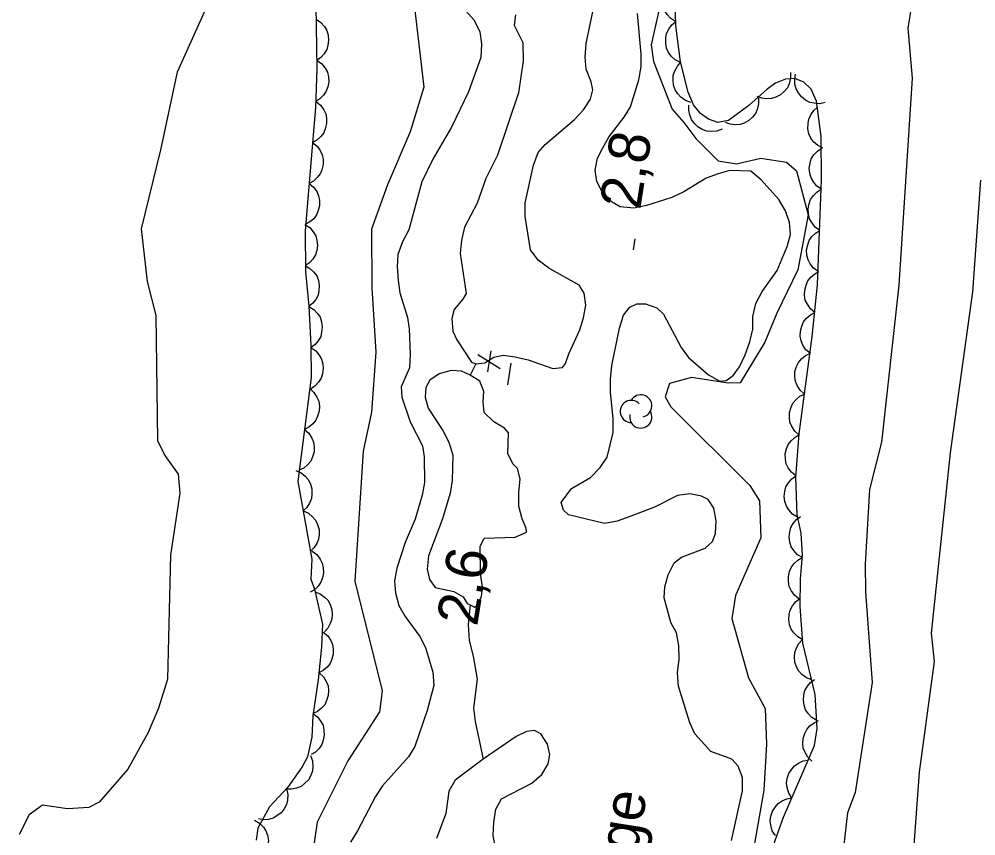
# Model space of a CAD drawing. Extents: x 282461 to 284471, y 5554090 to 5557646.
# Drawn here: x 283417.9 to 283487.6, y 5556159.8 to 5556219.4 of the extents above; entities that cross this region are included whole.
import ezdxf

# ---------------------------------------------------------------- set-up
doc = ezdxf.new("R2010")
doc.units = 0
for name, color, linetype in [('Niveau 1', 7, 'Continuous'), ('Niveau 2', 7, 'Continuous'), ('Niveau 3', 7, 'Continuous'), ('Niveau 4', 7, 'Continuous'), ('Niveau 44', 7, 'Continuous'), ('Niveau 7', 7, 'Continuous')]:
    doc.layers.add(name, color=color, linetype=linetype)

msp = doc.modelspace()

# ---------------------------------------------------------------- linework, layer by layer
at = {"layer": 'Niveau 1'}
msp.add_lwpolyline([(283490.31, 5556110.71), (283487.33, 5556110.32), (283484.48, 5556110.73), (283483.21, 5556111.49), (283481.43, 5556113.09), (283479.75, 5556115.76), (283478.95, 5556118.29), (283480.34, 5556126.28), (283480.49, 5556131.57), (283480.46, 5556133.47), (283481.07, 5556137.45), (283480.86, 5556141.78), (283481.52, 5556146.99), (283482.01, 5556149.15), (283482.75, 5556153.82), (283483.53, 5556164.48), (283484.61, 5556172.54), (283484.4, 5556174.61), (283485.77, 5556187.75), (283487.42, 5556199.5), (283487.99, 5556207.63)], dxfattribs=at)
at = {"layer": 'Niveau 2'}
for points in [[(283446.01, 5556226.05), (283447.38, 5556214.42), (283446.37, 5556211.17), (283444.73, 5556207.3), (283443.56, 5556204.07), (283443.58, 5556199.78), (283443.87, 5556195.11), (283443.56, 5556190.72), (283442.94, 5556187.89), (283442.33, 5556178.41), (283444.34, 5556170.4), (283444.13, 5556168.89), (283441.82, 5556165.32), (283439.59, 5556160.85), (283439.27, 5556158.67)], [(283483.46, 5556223.71), (283482.68, 5556218.71), (283482.98, 5556215.07), (283482.02, 5556199.98), (283480.75, 5556188.53), (283479.87, 5556185.08), (283479.55, 5556179.65), (283479.58, 5556177.6), (283480.07, 5556171.01), (283478.84, 5556162.99), (283478.27, 5556161.53), (283477.8, 5556157.49)], [(283465.21, 5556223.16), (283463.96, 5556217.5), (283464.13, 5556216.29), (283465.48, 5556212.82), (283466.34, 5556211.84), (283467.2, 5556210.67), (283468.84, 5556209.05), (283470.17, 5556208.83), (283471.96, 5556209.23), (283473.81, 5556208.96), (283474.55, 5556208.31), (283475.4, 5556205.1), (283474.65, 5556201.1), (283473.11, 5556197.93), (283472.25, 5556195.82), (283470.44, 5556192.87), (283469.59, 5556192.84), (283466.9, 5556193.26), (283465.3, 5556192.82), (283464.98, 5556191.85), (283465.38, 5556191.11), (283471.15, 5556185.38), (283471.84, 5556184.26), (283471.96, 5556181.56), (283470.11, 5556177.35), (283469.84, 5556175.68), (283471.05, 5556171.37), (283472.27, 5556169.13), (283472.37, 5556166.53), (283472.17, 5556163.16), (283470.88, 5556155.81)], [(283432.25, 5556221.91), (283429.38, 5556215.52), (283428.18, 5556209.86), (283426.77, 5556204.1), (283427.19, 5556200.25), (283427.83, 5556197.76), (283427.94, 5556188.66), (283428.48, 5556187.57), (283429.46, 5556186.21), (283429.58, 5556184.83), (283428.9, 5556180.29), (283428.67, 5556171.26), (283428.03, 5556169.15), (283427.26, 5556167.38), (283425.78, 5556164.7), (283423.69, 5556162.29), (283422.94, 5556161.91), (283421.38, 5556161.82), (283419.57, 5556162.08), (283418.58, 5556161.37), (283417.86, 5556159.93)]]:
    msp.add_lwpolyline(points, dxfattribs=at)
at = {"layer": 'Niveau 3'}
for p, q in [((283462.66, 5556202.57), (283462.78, 5556203.36)), ((283451.32, 5556194.92), (283452.95, 5556193.92)), ((283452.03, 5556193.66), (283452.28, 5556195.2)), ((283453.51, 5556192.72), (283453.75, 5556194.3))]:
    msp.add_line(p, q, dxfattribs=at)
at = {"layer": 'Niveau 4'}
for points in [[(283454.06, 5556219.7), (283453.95, 5556218.94), (283454.6, 5556217.67), (283454.61, 5556216.33), (283454.28, 5556214), (283452.75, 5556209.45), (283451.89, 5556207.76), (283451.27, 5556205.95), (283450.35, 5556204.2), (283450.12, 5556203.27), (283450.02, 5556202.28), (283450.45, 5556199.37), (283450.22, 5556198.97), (283449.59, 5556198.2), (283449.42, 5556197.56), (283449.48, 5556196.63), (283449.78, 5556196), (283450.84, 5556194.38), (283451.17, 5556194.26), (283451.83, 5556194.33), (283452.47, 5556194.74), (283453.16, 5556194.87), (283454.04, 5556194.76), (283454.97, 5556194.53), (283456.78, 5556193.91), (283457.48, 5556193.98), (283457.71, 5556194.27), (283457.94, 5556194.97), (283458.74, 5556196.72), (283459.02, 5556197.59), (283459.19, 5556198.53), (283459.06, 5556199.4), (283458.71, 5556199.98), (283456.49, 5556201.23), (283455.72, 5556201.81), (283455.14, 5556202.56), (283454.77, 5556205), (283454.76, 5556205.98), (283455.37, 5556208.72), (283455.72, 5556209.66), (283456.23, 5556210.24), (283458.37, 5556212.07), (283459.01, 5556212.77), (283459.52, 5556213.53), (283459.69, 5556214.23), (283459.57, 5556214.81), (283459.21, 5556215.74), (283459.15, 5556216.61), (283459.2, 5556217.6), (283460.15, 5556222.14)], [(283451.17, 5556194.26), (283450.75, 5556193.43)], [(283451.76, 5556192.22), (283451.46, 5556192.98), (283450.75, 5556193.43), (283450.12, 5556193.72), (283449.36, 5556193.77), (283448.49, 5556193.52), (283447.8, 5556193.05), (283447.51, 5556192.52), (283447.46, 5556191.83), (283447.7, 5556191.01), (283448.77, 5556189.4), (283449.19, 5556188.53), (283449.49, 5556187.6), (283449.45, 5556185.74), (283449.29, 5556184.81), (283448.73, 5556182.94), (283447.71, 5556180.26), (283447.61, 5556179.27), (283447.79, 5556178.52), (283448.21, 5556177.94), (283449.55, 5556177.66), (283450.25, 5556177.26), (283450.54, 5556176.79), (283450.74, 5556176.68), (283451.07, 5556176.52), (283451.3, 5556176.69), (283451.59, 5556177.28), (283451.64, 5556177.98), (283451.51, 5556178.96), (283451.49, 5556180.94), (283451.77, 5556181.53), (283454.04, 5556181.61), (283454.85, 5556181.97), (283454.84, 5556182.26), (283454.55, 5556182.95), (283454.3, 5556183.88), (283454.29, 5556184.87), (283454.39, 5556185.86), (283454.21, 5556186.61), (283453.86, 5556186.96), (283453.5, 5556187.71), (283453.54, 5556189.22), (283453.25, 5556189.57), (283452.48, 5556190.02), (283451.78, 5556190.71), (283451.71, 5556191.47), (283451.76, 5556192.22)], [(283450.74, 5556176.68), (283450.6, 5556175.25), (283450.67, 5556174.09), (283450.97, 5556172.93), (283451.27, 5556171.25), (283451, 5556169.15), (283451.12, 5556168.17), (283451.69, 5556165.43)], [(283452.6, 5556158.94), (283452.42, 5556159.87), (283452.47, 5556160.85), (283452.63, 5556161.79), (283453.03, 5556162.55), (283455.24, 5556163.67), (283455.99, 5556164.32), (283456.45, 5556165.08), (283456.56, 5556165.77), (283456.38, 5556166.53), (283455.9, 5556167.28), (283455.44, 5556167.51), (283454.86, 5556167.44), (283454.1, 5556167.09), (283451.69, 5556165.43), (283449.65, 5556163.91), (283449.19, 5556163.09), (283448.97, 5556161.46), (283448.29, 5556159.65)]]:
    msp.add_lwpolyline(points, dxfattribs=at)
at = {"layer": 'Niveau 44'}
for points in [[(283465.74, 5556219.18), (283465.39, 5556219.41), (283465.12, 5556219.72), (283464.94, 5556219.99), (283464.84, 5556220.33), (283464.8, 5556220.7), (283464.85, 5556221.08), (283464.93, 5556221.39), (283465.12, 5556221.69), (283465.36, 5556221.97), (283465.65, 5556222.18)], [(283472.51, 5556158.13), (283473.59, 5556161.2), (283475.86, 5556166.43), (283476.06, 5556167.67), (283475.92, 5556170.14), (283475.02, 5556173.89), (283474.81, 5556176.55), (283474.84, 5556178.54), (283474.98, 5556180.29), (283474.9, 5556181.91), (283474.61, 5556183.26), (283474.5, 5556185.96), (283474.74, 5556189.15), (283475.69, 5556196.25), (283476.09, 5556200), (283476.38, 5556207.67), (283476.36, 5556210.82), (283476.02, 5556213.4), (283475.63, 5556214.27), (283475.08, 5556214.79), (283474.44, 5556215.05), (283473.74, 5556215.01), (283473.03, 5556214.71), (283472.4, 5556214.26), (283471.07, 5556213.09), (283469.59, 5556211.99), (283468.81, 5556211.84), (283468.13, 5556212.08), (283467.55, 5556212.5), (283467.03, 5556213.13), (283466.65, 5556214.05), (283466.08, 5556216.26), (283465.75, 5556218.91), (283465.67, 5556221.56)], [(283439.49, 5556220.39), (283439.57, 5556215.76), (283439.48, 5556212.94), (283438.71, 5556203.96), (283438.75, 5556200.95), (283438.99, 5556198.46), (283439.14, 5556195.59), (283439.15, 5556193.26), (283438.19, 5556185.67), (283439.21, 5556180), (283439.14, 5556178.54), (283439.39, 5556177.82), (283439.99, 5556175.28), (283439.92, 5556173.6), (283439.67, 5556171.22), (283439.27, 5556168.58), (283439.21, 5556167.03), (283438.9, 5556165.59), (283438.51, 5556164.86), (283437.46, 5556163.38), (283436.13, 5556161.95), (283435.26, 5556160.4), (283435.14, 5556159.52)], [(283439.51, 5556219.37), (283439.86, 5556219.14), (283440.12, 5556218.83), (283440.3, 5556218.55), (283440.39, 5556218.21), (283440.43, 5556217.84), (283440.37, 5556217.47), (283440.29, 5556217.15), (283440.1, 5556216.85), (283439.85, 5556216.58), (283439.56, 5556216.37)], [(283466.09, 5556216.21), (283465.71, 5556216.4), (283465.42, 5556216.68), (283465.22, 5556216.94), (283465.08, 5556217.26), (283465.01, 5556217.62), (283465.02, 5556218.01), (283465.07, 5556218.33), (283465.23, 5556218.64), (283465.45, 5556218.95), (283465.72, 5556219.18)], [(283439.59, 5556216.37), (283439.93, 5556216.12), (283440.17, 5556215.8), (283440.34, 5556215.51), (283440.42, 5556215.17), (283440.44, 5556214.8), (283440.36, 5556214.43), (283440.26, 5556214.12), (283440.06, 5556213.83), (283439.8, 5556213.57), (283439.49, 5556213.37)], [(283466.84, 5556213.31), (283466.45, 5556213.45), (283466.12, 5556213.69), (283465.89, 5556213.92), (283465.71, 5556214.22), (283465.59, 5556214.57), (283465.56, 5556214.95), (283465.56, 5556215.28), (283465.68, 5556215.61), (283465.86, 5556215.94), (283466.09, 5556216.21)], [(283474.11, 5556215.48), (283474.12, 5556215.07), (283474.02, 5556214.67), (283473.89, 5556214.37), (283473.66, 5556214.1), (283473.38, 5556213.86), (283473.04, 5556213.69), (283472.73, 5556213.58), (283472.38, 5556213.57), (283472.01, 5556213.62), (283471.67, 5556213.74)], [(283476.65, 5556213.3), (283476.25, 5556213.21), (283475.84, 5556213.24), (283475.52, 5556213.31), (283475.21, 5556213.48), (283474.92, 5556213.71), (283474.69, 5556214.01), (283474.52, 5556214.29), (283474.44, 5556214.64), (283474.42, 5556215.01), (283474.48, 5556215.36)], [(283471.77, 5556213.61), (283471.79, 5556213.2), (283471.69, 5556212.8), (283471.57, 5556212.5), (283471.35, 5556212.22), (283471.07, 5556211.98), (283470.73, 5556211.8), (283470.43, 5556211.69), (283470.08, 5556211.67), (283469.71, 5556211.71), (283469.37, 5556211.83)], [(283439.52, 5556213.37), (283439.84, 5556213.11), (283440.07, 5556212.77), (283440.22, 5556212.48), (283440.28, 5556212.13), (283440.28, 5556211.76), (283440.18, 5556211.39), (283440.07, 5556211.09), (283439.85, 5556210.81), (283439.57, 5556210.56), (283439.26, 5556210.38)], [(283469.13, 5556211.35), (283468.74, 5556211.21), (283468.34, 5556211.19), (283468.01, 5556211.21), (283467.68, 5556211.34), (283467.36, 5556211.53), (283467.09, 5556211.8), (283466.89, 5556212.06), (283466.77, 5556212.39), (283466.69, 5556212.75), (283466.71, 5556213.11)], [(283476.47, 5556209.97), (283476.1, 5556210.16), (283475.8, 5556210.44), (283475.6, 5556210.7), (283475.46, 5556211.02), (283475.38, 5556211.38), (283475.4, 5556211.77), (283475.44, 5556212.09), (283475.6, 5556212.41), (283475.81, 5556212.71), (283476.08, 5556212.95)], [(283439.26, 5556210.38), (283439.59, 5556210.12), (283439.81, 5556209.79), (283439.96, 5556209.49), (283440.02, 5556209.14), (283440.02, 5556208.77), (283439.93, 5556208.4), (283439.81, 5556208.1), (283439.59, 5556207.82), (283439.32, 5556207.57), (283439, 5556207.4)], [(283476.38, 5556206.97), (283476.04, 5556207.2), (283475.78, 5556207.52), (283475.61, 5556207.8), (283475.51, 5556208.14), (283475.48, 5556208.5), (283475.54, 5556208.88), (283475.63, 5556209.2), (283475.82, 5556209.49), (283476.07, 5556209.76), (283476.37, 5556209.97)], [(283439, 5556207.4), (283439.33, 5556207.13), (283439.56, 5556206.8), (283439.7, 5556206.5), (283439.76, 5556206.16), (283439.77, 5556205.79), (283439.67, 5556205.42), (283439.55, 5556205.11), (283439.34, 5556204.83), (283439.06, 5556204.59), (283438.75, 5556204.41)], [(283476.24, 5556203.97), (283475.9, 5556204.22), (283475.66, 5556204.55), (283475.5, 5556204.83), (283475.42, 5556205.18), (283475.4, 5556205.55), (283475.48, 5556205.92), (283475.58, 5556206.23), (283475.79, 5556206.52), (283476.05, 5556206.78), (283476.35, 5556206.97)], [(283438.7, 5556204.41), (283439.05, 5556204.18), (283439.31, 5556203.87), (283439.49, 5556203.59), (283439.58, 5556203.25), (283439.62, 5556202.88), (283439.56, 5556202.51), (283439.48, 5556202.19), (283439.29, 5556201.89), (283439.04, 5556201.62), (283438.74, 5556201.41)], [(283476.13, 5556200.98), (283475.79, 5556201.22), (283475.55, 5556201.55), (283475.39, 5556201.84), (283475.31, 5556202.18), (283475.29, 5556202.55), (283475.37, 5556202.92), (283475.47, 5556203.23), (283475.67, 5556203.52), (283475.93, 5556203.78), (283476.24, 5556203.97)], [(283438.71, 5556201.41), (283439.07, 5556201.21), (283439.36, 5556200.92), (283439.56, 5556200.66), (283439.68, 5556200.33), (283439.74, 5556199.96), (283439.72, 5556199.58), (283439.66, 5556199.26), (283439.49, 5556198.95), (283439.27, 5556198.66), (283438.99, 5556198.43)], [(283475.88, 5556197.99), (283475.56, 5556198.26), (283475.34, 5556198.6), (283475.19, 5556198.9), (283475.14, 5556199.25), (283475.15, 5556199.62), (283475.25, 5556199.99), (283475.37, 5556200.29), (283475.6, 5556200.56), (283475.88, 5556200.8), (283476.19, 5556200.97)], [(283438.99, 5556198.43), (283439.35, 5556198.21), (283439.62, 5556197.91), (283439.81, 5556197.64), (283439.92, 5556197.3), (283439.97, 5556196.94), (283439.92, 5556196.56), (283439.85, 5556196.24), (283439.67, 5556195.93), (283439.44, 5556195.65), (283439.15, 5556195.43)], [(283475.56, 5556195.01), (283475.24, 5556195.28), (283475.02, 5556195.62), (283474.88, 5556195.92), (283474.82, 5556196.27), (283474.83, 5556196.63), (283474.93, 5556197), (283475.05, 5556197.31), (283475.28, 5556197.58), (283475.56, 5556197.82), (283475.88, 5556197.99)], [(283439.14, 5556195.43), (283439.49, 5556195.2), (283439.74, 5556194.88), (283439.92, 5556194.6), (283440.01, 5556194.26), (283440.04, 5556193.9), (283439.98, 5556193.52), (283439.89, 5556193.2), (283439.7, 5556192.91), (283439.45, 5556192.64), (283439.15, 5556192.43)], [(283475.13, 5556192.04), (283474.82, 5556192.32), (283474.6, 5556192.67), (283474.47, 5556192.97), (283474.43, 5556193.32), (283474.44, 5556193.69), (283474.56, 5556194.05), (283474.69, 5556194.35), (283474.92, 5556194.62), (283475.2, 5556194.85), (283475.52, 5556195.01)], [(283439.05, 5556192.44), (283439.36, 5556192.16), (283439.57, 5556191.82), (283439.71, 5556191.52), (283439.76, 5556191.17), (283439.74, 5556190.8), (283439.63, 5556190.43), (283439.5, 5556190.13), (283439.27, 5556189.87), (283438.99, 5556189.63), (283438.67, 5556189.47)], [(283474.73, 5556189.07), (283474.42, 5556189.35), (283474.21, 5556189.69), (283474.07, 5556190), (283474.03, 5556190.35), (283474.05, 5556190.71), (283474.16, 5556191.08), (283474.29, 5556191.38), (283474.52, 5556191.64), (283474.8, 5556191.88), (283475.13, 5556192.04)], [(283438.67, 5556189.47), (283438.98, 5556189.19), (283439.2, 5556188.84), (283439.33, 5556188.54), (283439.38, 5556188.19), (283439.37, 5556187.83), (283439.25, 5556187.46), (283439.13, 5556187.16), (283438.9, 5556186.89), (283438.61, 5556186.65), (283438.29, 5556186.49)], [(283474.51, 5556186.08), (283474.18, 5556186.34), (283473.95, 5556186.67), (283473.8, 5556186.97), (283473.74, 5556187.31), (283473.73, 5556187.68), (283473.82, 5556188.05), (283473.93, 5556188.36), (283474.15, 5556188.64), (283474.42, 5556188.89), (283474.73, 5556189.07)], [(283438.04, 5556186.48), (283438.43, 5556186.31), (283438.73, 5556186.05), (283438.95, 5556185.8), (283439.1, 5556185.48), (283439.2, 5556185.13), (283439.2, 5556184.74), (283439.17, 5556184.42), (283439.03, 5556184.1), (283438.83, 5556183.78), (283438.57, 5556183.53)], [(283474.62, 5556183.08), (283474.26, 5556183.3), (283473.99, 5556183.61), (283473.81, 5556183.88), (283473.71, 5556184.22), (283473.66, 5556184.58), (283473.71, 5556184.96), (283473.78, 5556185.28), (283473.97, 5556185.58), (283474.21, 5556185.87), (283474.5, 5556186.08)], [(283438.57, 5556183.53), (283438.96, 5556183.36), (283439.26, 5556183.1), (283439.48, 5556182.85), (283439.63, 5556182.53), (283439.73, 5556182.18), (283439.73, 5556181.79), (283439.7, 5556181.47), (283439.56, 5556181.15), (283439.36, 5556180.83), (283439.11, 5556180.58)], [(283474.99, 5556180.12), (283474.63, 5556180.33), (283474.36, 5556180.64), (283474.17, 5556180.91), (283474.07, 5556181.25), (283474.02, 5556181.61), (283474.06, 5556181.99), (283474.14, 5556182.31), (283474.31, 5556182.61), (283474.55, 5556182.9), (283474.84, 5556183.11)], [(283439.24, 5556180.59), (283439.57, 5556180.34), (283439.81, 5556180.01), (283439.97, 5556179.72), (283440.04, 5556179.38), (283440.06, 5556179.01), (283439.98, 5556178.64), (283439.87, 5556178.33), (283439.67, 5556178.04), (283439.4, 5556177.78), (283439.09, 5556177.6)], [(283474.73, 5556177.13), (283474.4, 5556177.39), (283474.17, 5556177.73), (283474.02, 5556178.02), (283473.96, 5556178.37), (283473.96, 5556178.74), (283474.05, 5556179.11), (283474.16, 5556179.41), (283474.38, 5556179.69), (283474.65, 5556179.94), (283474.97, 5556180.12)], [(283439.43, 5556177.64), (283439.82, 5556177.49), (283440.14, 5556177.25), (283440.38, 5556177.01), (283440.54, 5556176.7), (283440.66, 5556176.35), (283440.68, 5556175.97), (283440.67, 5556175.64), (283440.55, 5556175.31), (283440.36, 5556174.99), (283440.12, 5556174.72)], [(283475, 5556174.13), (283474.64, 5556174.34), (283474.36, 5556174.63), (283474.16, 5556174.9), (283474.05, 5556175.23), (283473.99, 5556175.6), (283474.02, 5556175.98), (283474.08, 5556176.3), (283474.25, 5556176.61), (283474.48, 5556176.9), (283474.76, 5556177.12)], [(283440.04, 5556174.7), (283440.36, 5556174.43), (283440.58, 5556174.09), (283440.72, 5556173.8), (283440.77, 5556173.45), (283440.77, 5556173.08), (283440.66, 5556172.71), (283440.54, 5556172.41), (283440.32, 5556172.14), (283440.04, 5556171.89), (283439.72, 5556171.72)], [(283475.66, 5556171.21), (283475.27, 5556171.36), (283474.95, 5556171.61), (283474.72, 5556171.84), (283474.55, 5556172.15), (283474.43, 5556172.5), (283474.41, 5556172.88), (283474.42, 5556173.21), (283474.54, 5556173.54), (283474.72, 5556173.86), (283474.96, 5556174.13)], [(283439.75, 5556171.72), (283440.05, 5556171.44), (283440.26, 5556171.09), (283440.39, 5556170.78), (283440.42, 5556170.43), (283440.4, 5556170.06), (283440.28, 5556169.7), (283440.15, 5556169.4), (283439.91, 5556169.14), (283439.62, 5556168.91), (283439.3, 5556168.75)], [(283476.03, 5556168.25), (283475.67, 5556168.46), (283475.4, 5556168.76), (283475.21, 5556169.03), (283475.1, 5556169.37), (283475.05, 5556169.73), (283475.09, 5556170.11), (283475.16, 5556170.43), (283475.34, 5556170.74), (283475.57, 5556171.02), (283475.86, 5556171.24)], [(283439.28, 5556168.76), (283439.61, 5556168.51), (283439.86, 5556168.18), (283440.02, 5556167.9), (283440.09, 5556167.55), (283440.11, 5556167.18), (283440.03, 5556166.81), (283439.93, 5556166.5), (283439.73, 5556166.21), (283439.47, 5556165.95), (283439.16, 5556165.76)], [(283475.67, 5556165.28), (283475.37, 5556165.57), (283475.17, 5556165.92), (283475.04, 5556166.23), (283475.01, 5556166.57), (283475.04, 5556166.94), (283475.16, 5556167.31), (283475.3, 5556167.6), (283475.53, 5556167.86), (283475.83, 5556168.09), (283476.15, 5556168.24)], [(283439.11, 5556165.7), (283439.25, 5556165.31), (283439.28, 5556164.9), (283439.26, 5556164.57), (283439.13, 5556164.24), (283438.95, 5556163.93), (283438.67, 5556163.66), (283438.42, 5556163.45), (283438.09, 5556163.32), (283437.73, 5556163.25), (283437.37, 5556163.25)], [(283474.2, 5556162.61), (283473.98, 5556162.96), (283473.87, 5556163.36), (283473.82, 5556163.68), (283473.88, 5556164.03), (283473.99, 5556164.38), (283474.2, 5556164.7), (283474.41, 5556164.95), (283474.7, 5556165.15), (283475.04, 5556165.3), (283475.4, 5556165.36)], [(283437.36, 5556163.27), (283437.45, 5556162.86), (283437.42, 5556162.45), (283437.36, 5556162.13), (283437.19, 5556161.82), (283436.96, 5556161.53), (283436.66, 5556161.3), (283436.38, 5556161.13), (283436.04, 5556161.04), (283435.67, 5556161.02), (283435.31, 5556161.07)], [(283473.01, 5556159.86), (283472.78, 5556160.21), (283472.68, 5556160.61), (283472.63, 5556160.93), (283472.68, 5556161.28), (283472.8, 5556161.63), (283473.01, 5556161.95), (283473.22, 5556162.2), (283473.51, 5556162.4), (283473.85, 5556162.55), (283474.2, 5556162.61)], [(283435.03, 5556160.98), (283435.39, 5556160.77), (283435.67, 5556160.48), (283435.86, 5556160.21), (283435.98, 5556159.88), (283436.04, 5556159.51), (283436, 5556159.13), (283435.94, 5556158.81), (283435.77, 5556158.51), (283435.54, 5556158.22), (283435.26, 5556157.99)]]:
    msp.add_lwpolyline(points, dxfattribs=at)
for centre, start, end in [((283463.193, 5556191.182), 282.26917, 149.72625), ((283462.498, 5556190.778), 44.11537, 269.80396), ((283463.193, 5556190.374), 166.93686, 29.62122)]:
    msp.add_arc(centre, 0.809, start, end, dxfattribs=at)
at = {"layer": 'Niveau 7'}
for points in [[(283449.8, 5556220.69), (283451.04, 5556219.31), (283451.45, 5556218.44), (283451.58, 5556217.57), (283451.53, 5556216.58), (283450.63, 5556214.07), (283449.38, 5556211.5), (283448.02, 5556209.16), (283447.22, 5556207.52), (283446.27, 5556204.02), (283445.82, 5556203.14), (283445.48, 5556202.21), (283445.43, 5556201.34), (283445.5, 5556200.35), (283445.63, 5556199.42), (283446.17, 5556197.63), (283446.3, 5556196.81), (283446.38, 5556194.95), (283446.33, 5556193.96), (283445.71, 5556192.56), (283445.77, 5556191.81), (283446.38, 5556190.01), (283447.27, 5556188.28), (283447.4, 5556187.46), (283447.42, 5556185.6), (283447.25, 5556184.67), (283446.75, 5556182.92), (283446.01, 5556181.23), (283445.4, 5556179.36), (283445.23, 5556178.43), (283445.3, 5556177.56), (283445.55, 5556176.63), (283446.02, 5556175.82), (283447.08, 5556174.38), (283447.5, 5556173.57), (283448.04, 5556171.77), (283448.11, 5556170.79), (283447.61, 5556168.98), (283446.71, 5556166.35), (283446.26, 5556165.59), (283444.36, 5556163.48), (283443.85, 5556162.71), (283442.54, 5556160.2), (283442.02, 5556159.38)], [(283460.43, 5556209.99), (283460.89, 5556210.81), (283461.98, 5556212.22), (283462.44, 5556212.98), (283463.06, 5556214.96), (283463.23, 5556215.89), (283463.22, 5556216.82), (283462.96, 5556219.78)], [(283469.82, 5556159.5), (283470.61, 5556163.11), (283470.6, 5556164.1), (283470.3, 5556164.91), (283469.83, 5556165.43), (283468.31, 5556166), (283467.14, 5556167.27), (283466.78, 5556168.08), (283465.94, 5556170.74), (283465.88, 5556171.73), (283465.99, 5556172.72), (283465.98, 5556173.71), (283465.79, 5556174.64), (283465.38, 5556175.39), (283464.9, 5556177.19), (283464.95, 5556178), (283465.18, 5556178.87), (283465.63, 5556179.75), (283466.16, 5556180.16), (283467.9, 5556180.82), (283468.42, 5556181.29), (283468.64, 5556181.87), (283468.69, 5556182.8), (283468.51, 5556183.73), (283468.1, 5556184.37), (283467.63, 5556184.59), (283466.76, 5556184.76), (283465.88, 5556184.64), (283464.2, 5556183.81), (283462.35, 5556183.09), (283461.48, 5556182.79), (283460.55, 5556182.61), (283457.92, 5556183.23), (283457.57, 5556183.57), (283457.39, 5556184.15), (283458.14, 5556185.15), (283459.53, 5556185.97), (283460.22, 5556186.68), (283460.74, 5556187.44), (283461.19, 5556189.24), (283461.18, 5556190.23), (283460.99, 5556192.21), (283460.98, 5556193.14), (283461.09, 5556194.13), (283461.65, 5556196.86), (283461.93, 5556197.8), (283462.39, 5556198.38), (283462.91, 5556198.62), (283463.55, 5556198.63), (283464.37, 5556198.34), (283464.84, 5556197.88), (283466.14, 5556195.45), (283466.67, 5556194.7), (283468.14, 5556193.44), (283468.96, 5556192.98), (283469.42, 5556193.04), (283469.94, 5556193.39), (283470.4, 5556194.04), (283470.8, 5556194.91), (283471.14, 5556195.85), (283471.37, 5556196.78), (283471.36, 5556197.71), (283471.59, 5556198.64), (283472.04, 5556199.52), (283473.14, 5556201.04), (283473.88, 5556202.79), (283474.11, 5556203.67), (283474.04, 5556204.54), (283473.74, 5556205.41), (283473.27, 5556206.22), (283471.98, 5556207.66), (283471.21, 5556208.29), (283469.7, 5556208.33), (283468.83, 5556208.09), (283467.96, 5556207.79), (283466.34, 5556206.79), (283465.47, 5556206.38), (283463.61, 5556205.78), (283462.68, 5556205.59), (283461.69, 5556205.7), (283461.1, 5556206.04), (283460.4, 5556206.74), (283459.98, 5556207.55), (283459.86, 5556208.36), (283460.03, 5556209.23), (283460.43, 5556209.99)]]:
    msp.add_lwpolyline(points, dxfattribs=at)

# ---------------------------------------------------------------- texts
at = {"layer": 'Niveau 3'}
for s, rotation, p in [('2,8  ', 81.09575, (283463.14, 5556205.41)), ('    2,6', 81.0958, (283450.57, 5556170.65))]:
    msp.add_text(s, height=3, rotation=rotation, dxfattribs=at).set_placement(p)
at = {"layer": 'Niveau 7'}
msp.add_text('Marécage', height=3, rotation=81.0598, dxfattribs=at).set_placement((283460.88, 5556145.33))

doc.saveas('drawing.dxf')
